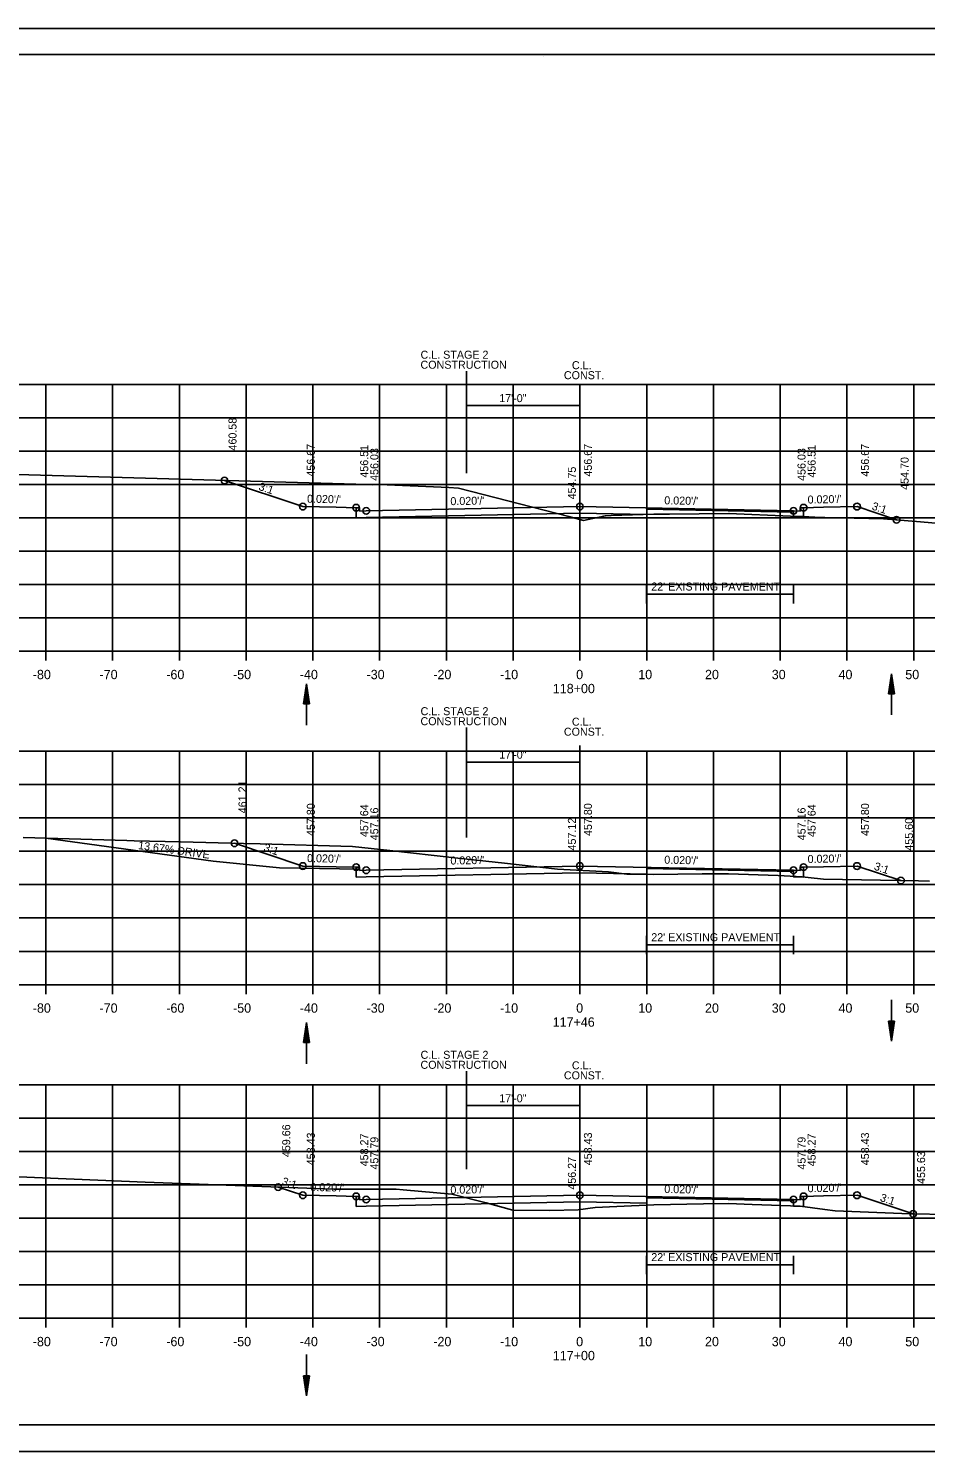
# Model space of a CAD drawing. Extents: x 1538688 to 1540766, y 656250 to 671912.
# Drawn here: x 1538775.6 to 1538910, y 658898 to 659111.3 of the extents above; entities that cross this region are included whole.
import ezdxf

# ---------------------------------------------------------------- set-up
doc = ezdxf.new("R2010")
doc.units = 0
for name, color, linetype in [('15', 7, 'Continuous'), ('16', 7, 'Continuous'), ('18', 7, 'Continuous'), ('20', 7, 'Continuous'), ('22', 7, 'Continuous'), ('26', 7, 'Continuous'), ('39', 7, 'Continuous'), ('41', 7, 'Continuous'), ('42', 7, 'Continuous'), ('7', 7, 'Continuous'), ('Borings', 7, 'Continuous'), ('Default', 7, 'Continuous'), ('Horizontal Alignment', 7, 'Continuous'), ('RipRap', 7, 'Continuous'), ('Wall Heights', 7, 'Continuous')]:
    doc.layers.add(name, color=color, linetype=linetype)

msp = doc.modelspace()

# ---------------------------------------------------------------- linework, layer by layer
at = {"layer": '15'}
for p, q in [((1538816.76, 659010.06), (1538817.21, 659013.06)), ((1538817.66, 659010.06), (1538817.21, 659013.06)), ((1538904.43, 659011.56), (1538904.88, 659014.56)), ((1538904.5, 659011.56), (1538904.88, 659014.06)), ((1538904.58, 659011.56), (1538904.88, 659013.54)), ((1538904.66, 659011.56), (1538904.88, 659013.04)), ((1538905.33, 659011.56), (1538904.88, 659014.56)), ((1538905.25, 659011.56), (1538904.88, 659014.06)), ((1538905.18, 659011.56), (1538904.88, 659013.54)), ((1538905.1, 659011.56), (1538904.88, 659013.04)), ((1538816.84, 659010.06), (1538817.21, 659012.56)), ((1538816.91, 659010.06), (1538817.21, 659012.04)), ((1538816.99, 659010.06), (1538817.21, 659011.54)), ((1538817.06, 659010.06), (1538817.21, 659011.03)), ((1538817.14, 659010.06), (1538817.21, 659010.53)), ((1538817.59, 659010.06), (1538817.21, 659012.56)), ((1538817.51, 659010.06), (1538817.21, 659012.04)), ((1538817.43, 659010.06), (1538817.21, 659011.54)), ((1538817.36, 659010.06), (1538817.21, 659011.03)), ((1538817.28, 659010.06), (1538817.21, 659010.53)), ((1538904.43, 659011.56), (1538905.33, 659011.56)), ((1538904.73, 659011.56), (1538904.88, 659012.53)), ((1538904.81, 659011.56), (1538904.88, 659012.03)), ((1538905.03, 659011.56), (1538904.88, 659012.53)), ((1538904.95, 659011.56), (1538904.88, 659012.03)), ((1538816.76, 659010.06), (1538817.66, 659010.06)), ((1538816.76, 658959.26), (1538817.21, 658962.26)), ((1538816.84, 658959.26), (1538817.21, 658961.76)), ((1538817.66, 658959.26), (1538817.21, 658962.26)), ((1538817.59, 658959.26), (1538817.21, 658961.76)), ((1538904.43, 658962.48), (1538904.88, 658959.48)), ((1538904.43, 658962.48), (1538905.33, 658962.48)), ((1538904.5, 658962.48), (1538904.88, 658959.98)), ((1538904.58, 658962.48), (1538904.88, 658960.5)), ((1538904.66, 658962.48), (1538904.88, 658961)), ((1538904.73, 658962.48), (1538904.88, 658961.5)), ((1538904.81, 658962.48), (1538904.88, 658962.01)), ((1538905.33, 658962.48), (1538904.88, 658959.48)), ((1538905.03, 658962.48), (1538904.88, 658961.5)), ((1538905.18, 658962.48), (1538904.88, 658960.5)), ((1538905.25, 658962.48), (1538904.88, 658959.98)), ((1538905.1, 658962.48), (1538904.88, 658961)), ((1538904.95, 658962.48), (1538904.88, 658962.01)), ((1538816.91, 658959.26), (1538817.21, 658961.24)), ((1538816.99, 658959.26), (1538817.21, 658960.74)), ((1538817.06, 658959.26), (1538817.21, 658960.23)), ((1538817.14, 658959.26), (1538817.21, 658959.73)), ((1538817.51, 658959.26), (1538817.21, 658961.24)), ((1538817.43, 658959.26), (1538817.21, 658960.74)), ((1538817.36, 658959.26), (1538817.21, 658960.23)), ((1538817.28, 658959.26), (1538817.21, 658959.73)), ((1538816.76, 658959.26), (1538817.66, 658959.26)), ((1538816.76, 658909.31), (1538817.21, 658906.31)), ((1538816.76, 658909.31), (1538817.66, 658909.31)), ((1538816.84, 658909.31), (1538817.21, 658906.81)), ((1538816.91, 658909.31), (1538817.21, 658907.33)), ((1538816.99, 658909.31), (1538817.21, 658907.83)), ((1538817.06, 658909.31), (1538817.21, 658908.33)), ((1538817.14, 658909.31), (1538817.21, 658908.84)), ((1538817.66, 658909.31), (1538817.21, 658906.31)), ((1538817.36, 658909.31), (1538817.21, 658908.33)), ((1538817.51, 658909.31), (1538817.21, 658907.33)), ((1538817.59, 658909.31), (1538817.21, 658906.81)), ((1538817.43, 658909.31), (1538817.21, 658907.83)), ((1538817.28, 658909.31), (1538817.21, 658908.84))]:
    msp.add_line(p, q, dxfattribs=at)
at = {"layer": '16'}
for p, q in [((1538778.18, 658989.9), (1538803.23, 658986.48)), ((1538803.23, 658986.48), (1538813.18, 658985.48)), ((1538813.18, 658985.48), (1538825.18, 658985.24))]:
    msp.add_line(p, q, dxfattribs=at)
at = {"layer": '18'}
for points in [[(1538758.03, 659044.87), (1538826.35, 659042.9), (1538827.13, 659042.88), (1538828.18, 659042.91), (1538838.56, 659042.47), (1538839.99, 659042.38), (1538856.52, 659038.14), (1538858.72, 659037.54), (1538861.75, 659038.2), (1538862.01, 659038.25), (1538862.87, 659038.27), (1538869.27, 659038.48), (1538871.6, 659038.5), (1538880.49, 659038.6), (1538880.51, 659038.59), (1538889.73, 659038.2), (1538891.52, 659038.11), (1538894.31, 659037.98), (1538894.34, 659037.98), (1538894.88, 659037.97), (1538903.66, 659037.79), (1538909.18, 659037.35), (1538912.62, 659037.05)], [(1538774.78, 658990), (1538790.29, 658989.57), (1538791.4, 658989.53), (1538798.34, 658989.35), (1538807.78, 658989.11), (1538810.26, 658989.04), (1538824.1, 658988.68), (1538829.73, 658988.07), (1538839.44, 658986.95), (1538846.89, 658986.14), (1538854.84, 658985.24), (1538862.44, 658984.84), (1538865.22, 658984.5), (1538869.19, 658984.47), (1538876.5, 658984.54), (1538880.45, 658984.58), (1538887.86, 658984.29), (1538891.46, 658984.12), (1538892.39, 658984.03), (1538894.69, 658983.75), (1538908.92, 658983.49), (1538910.56, 658983.46)], [(1538770.51, 658939.28), (1538793.03, 658938.35), (1538821.32, 658937.28), (1538829.04, 658937.27), (1538830.67, 658937.27), (1538831.68, 658937.18), (1538838.99, 658936.52), (1538844.15, 658935.22), (1538848.14, 658934.16), (1538853.69, 658934.1), (1538857.9, 658934.17), (1538860.46, 658934.53), (1538863.7, 658934.67), (1538869.23, 658934.96), (1538876.69, 658935.07), (1538880.42, 658935.12), (1538883.98, 658934.98), (1538891.18, 658934.72), (1538894.87, 658934.24), (1538896.42, 658934.04), (1538907.64, 658933.58), (1538913.47, 658933.49)]]:
    msp.add_lwpolyline(points, dxfattribs=at)
at = {"layer": '20'}
for points in [[(1538804.94, 659043.52), (1538816.67, 659039.61), (1538821.67, 659039.51), (1538824.67, 659039.45), (1538825.17, 659039.45), (1538825.18, 659038.95), (1538826.18, 659038.97), (1538858.18, 659039.61), (1538890.18, 659038.97), (1538891.18, 659038.95), (1538891.19, 659039.45), (1538891.69, 659039.45), (1538894.69, 659039.51), (1538899.69, 659039.61), (1538905.62, 659037.63)], [(1538806.43, 658989.14), (1538816.67, 658985.73), (1538821.67, 658985.63), (1538824.67, 658985.57), (1538825.17, 658985.57), (1538825.18, 658985.07), (1538826.18, 658985.09), (1538858.18, 658985.73), (1538890.18, 658985.09), (1538891.18, 658985.07), (1538891.19, 658985.57), (1538891.69, 658985.57), (1538894.69, 658985.63), (1538899.69, 658985.73), (1538906.27, 658983.54)], [(1538812.99, 658937.59), (1538816.67, 658936.37), (1538821.67, 658936.27), (1538824.67, 658936.21), (1538825.17, 658936.21), (1538825.18, 658935.71), (1538826.18, 658935.73), (1538858.18, 658936.37), (1538890.18, 658935.73), (1538891.18, 658935.71), (1538891.19, 658936.21), (1538891.69, 658936.21), (1538894.69, 658936.27), (1538899.69, 658936.37), (1538908.09, 658933.57)]]:
    msp.add_lwpolyline(points, dxfattribs=at)
at = {"layer": '22'}
for p, q in [((1538718.18, 659057.94), (1538998.18, 659057.94)), ((1538718.18, 659057.94), (1538998.18, 659057.94)), ((1538778.18, 659017.94), (1538778.18, 659057.94)), ((1538778.18, 659017.94), (1538778.18, 659057.94)), ((1538788.18, 659017.94), (1538788.18, 659057.94)), ((1538788.18, 659017.94), (1538788.18, 659057.94)), ((1538798.18, 659017.94), (1538798.18, 659057.94)), ((1538798.18, 659017.94), (1538798.18, 659057.94)), ((1538808.18, 659017.94), (1538808.18, 659057.94)), ((1538808.18, 659017.94), (1538808.18, 659057.94)), ((1538818.18, 659017.94), (1538818.18, 659057.94)), ((1538818.18, 659017.94), (1538818.18, 659057.94)), ((1538828.18, 659017.94), (1538828.18, 659057.94)), ((1538828.18, 659017.94), (1538828.18, 659057.94)), ((1538838.18, 659017.94), (1538838.18, 659057.94)), ((1538838.18, 659017.94), (1538838.18, 659057.94)), ((1538848.18, 659017.94), (1538848.18, 659057.94)), ((1538848.18, 659017.94), (1538848.18, 659057.94)), ((1538858.18, 659017.94), (1538858.18, 659057.94)), ((1538858.18, 659017.94), (1538858.18, 659057.94)), ((1538868.18, 659017.94), (1538868.18, 659057.94)), ((1538868.18, 659017.94), (1538868.18, 659057.94)), ((1538878.18, 659017.94), (1538878.18, 659057.94)), ((1538878.18, 659017.94), (1538878.18, 659057.94)), ((1538888.18, 659017.94), (1538888.18, 659057.94)), ((1538888.18, 659017.94), (1538888.18, 659057.94)), ((1538898.18, 659017.94), (1538898.18, 659057.94)), ((1538898.18, 659017.94), (1538898.18, 659057.94)), ((1538908.18, 659017.94), (1538908.18, 659057.94)), ((1538908.18, 659017.94), (1538908.18, 659057.94)), ((1538718.18, 659052.94), (1538998.18, 659052.94)), ((1538718.18, 659052.94), (1538998.18, 659052.94)), ((1538718.18, 659047.94), (1538998.18, 659047.94)), ((1538718.18, 659047.94), (1538998.18, 659047.94)), ((1538718.18, 659042.94), (1538998.18, 659042.94)), ((1538718.18, 659042.94), (1538998.18, 659042.94)), ((1538718.18, 659037.94), (1538998.18, 659037.94)), ((1538718.18, 659037.94), (1538998.18, 659037.94)), ((1538718.18, 659032.94), (1538998.18, 659032.94)), ((1538718.18, 659032.94), (1538998.18, 659032.94)), ((1538718.18, 659027.94), (1538998.18, 659027.94)), ((1538718.18, 659027.94), (1538998.18, 659027.94)), ((1538718.18, 659022.94), (1538998.18, 659022.94)), ((1538718.18, 659022.94), (1538998.18, 659022.94)), ((1538718.18, 659017.94), (1538998.18, 659017.94)), ((1538718.18, 659017.94), (1538998.18, 659017.94)), ((1538718.18, 659002.94), (1538998.18, 659002.94)), ((1538778.18, 658967.94), (1538778.18, 659002.94)), ((1538788.18, 658967.94), (1538788.18, 659002.94)), ((1538798.18, 658967.94), (1538798.18, 659002.94)), ((1538808.18, 658967.94), (1538808.18, 659002.94)), ((1538818.18, 658967.94), (1538818.18, 659002.94)), ((1538828.18, 658967.94), (1538828.18, 659002.94)), ((1538838.18, 658967.94), (1538838.18, 659002.94)), ((1538848.18, 658967.94), (1538848.18, 659002.94)), ((1538858.18, 658967.94), (1538858.18, 659002.94)), ((1538868.18, 658967.94), (1538868.18, 659002.94)), ((1538878.18, 658967.94), (1538878.18, 659002.94)), ((1538888.18, 658967.94), (1538888.18, 659002.94)), ((1538898.18, 658967.94), (1538898.18, 659002.94)), ((1538908.18, 658967.94), (1538908.18, 659002.94)), ((1538718.18, 658997.94), (1538998.18, 658997.94)), ((1538718.18, 658992.94), (1538998.18, 658992.94)), ((1538718.18, 658987.94), (1538998.18, 658987.94)), ((1538718.18, 658982.94), (1538998.18, 658982.94)), ((1538718.18, 658977.94), (1538998.18, 658977.94)), ((1538718.18, 658972.94), (1538998.18, 658972.94)), ((1538718.18, 658967.94), (1538998.18, 658967.94)), ((1538718.18, 658952.94), (1538998.18, 658952.94)), ((1538778.18, 658917.94), (1538778.18, 658952.94)), ((1538788.18, 658917.94), (1538788.18, 658952.94)), ((1538798.18, 658917.94), (1538798.18, 658952.94)), ((1538808.18, 658917.94), (1538808.18, 658952.94)), ((1538818.18, 658917.94), (1538818.18, 658952.94)), ((1538828.18, 658917.94), (1538828.18, 658952.94)), ((1538838.18, 658917.94), (1538838.18, 658952.94)), ((1538848.18, 658917.94), (1538848.18, 658952.94)), ((1538858.18, 658917.94), (1538858.18, 658952.94)), ((1538868.18, 658917.94), (1538868.18, 658952.94)), ((1538878.18, 658917.94), (1538878.18, 658952.94)), ((1538888.18, 658917.94), (1538888.18, 658952.94)), ((1538898.18, 658917.94), (1538898.18, 658952.94)), ((1538908.18, 658917.94), (1538908.18, 658952.94)), ((1538718.18, 658947.94), (1538998.18, 658947.94)), ((1538718.18, 658942.94), (1538998.18, 658942.94)), ((1538718.18, 658937.94), (1538998.18, 658937.94)), ((1538718.18, 658932.94), (1538998.18, 658932.94)), ((1538718.18, 658927.94), (1538998.18, 658927.94)), ((1538718.18, 658922.94), (1538998.18, 658922.94)), ((1538718.18, 658917.94), (1538998.18, 658917.94))]:
    msp.add_line(p, q, dxfattribs=at)
at = {"layer": '26'}
for p, q in [((1538687.78, 659111.29), (1539021.11, 659111.29)), ((1538687.78, 658897.96), (1539021.11, 658897.96))]:
    msp.add_line(p, q, dxfattribs=at)
msp.add_lwpolyline([(1538687.77, 659111.29), (1539021.11, 659111.29), (1539021.11, 658897.95), (1538687.77, 658897.95)], close=True, dxfattribs=at)
for centre in [(1538804.94, 659043.52), (1538816.67, 659039.61), (1538824.67, 659039.45), (1538826.18, 659038.97), (1538858.18, 659039.61), (1538890.18, 659038.97), (1538891.69, 659039.45), (1538899.69, 659039.61), (1538905.62, 659037.63), (1538806.43, 658989.14), (1538816.67, 658985.73), (1538824.67, 658985.57), (1538826.18, 658985.09), (1538858.18, 658985.73), (1538890.18, 658985.09), (1538891.69, 658985.57), (1538899.69, 658985.73), (1538906.27, 658983.54), (1538812.99, 658937.59), (1538816.67, 658936.37), (1538824.67, 658936.21), (1538826.18, 658935.73), (1538858.18, 658936.37), (1538890.18, 658935.73), (1538891.69, 658936.21), (1538899.69, 658936.37), (1538908.09, 658933.57)]:
    msp.add_circle(centre, 0.5, dxfattribs=at)
at = {"layer": '39'}
for p, q in [((1538817.21, 659006.87), (1538817.21, 659013.06)), ((1538904.88, 659008.37), (1538904.88, 659014.56)), ((1538904.88, 658965.67), (1538904.88, 658959.48)), ((1538817.21, 658956.07), (1538817.21, 658962.26)), ((1538817.21, 658912.5), (1538817.21, 658906.31))]:
    msp.add_line(p, q, dxfattribs=at)
at = {"layer": '7'}
for p, q in [((1538868.17, 659027.84), (1538868.17, 659025.09)), ((1538890.17, 659027.84), (1538890.17, 659025.09)), ((1538890.17, 659026.47), (1538868.17, 659026.47)), ((1538868.17, 658975.28), (1538868.17, 658972.53)), ((1538890.17, 658975.28), (1538890.17, 658972.53)), ((1538890.17, 658973.9), (1538868.17, 658973.9)), ((1538868.17, 658927.31), (1538868.17, 658924.56)), ((1538890.17, 658925.93), (1538868.17, 658925.93)), ((1538890.17, 658927.31), (1538890.17, 658924.56))]:
    msp.add_line(p, q, dxfattribs=at)
at = {"layer": 'Borings'}
for p, q in [((1538718.18, 659017.94), (1538998.18, 659017.94)), ((1538778.18, 659016.54), (1538778.18, 659017.94)), ((1538788.18, 659016.54), (1538788.18, 659017.94)), ((1538798.18, 659016.54), (1538798.18, 659017.94)), ((1538808.18, 659016.54), (1538808.18, 659017.94)), ((1538818.18, 659016.54), (1538818.18, 659017.94)), ((1538828.18, 659016.54), (1538828.18, 659017.94)), ((1538838.18, 659016.54), (1538838.18, 659017.94)), ((1538848.18, 659016.54), (1538848.18, 659017.94)), ((1538858.18, 659016.54), (1538858.18, 659017.94)), ((1538868.18, 659016.54), (1538868.18, 659017.94)), ((1538878.18, 659016.54), (1538878.18, 659017.94)), ((1538888.18, 659016.54), (1538888.18, 659017.94)), ((1538898.18, 659016.54), (1538898.18, 659017.94)), ((1538908.18, 659016.54), (1538908.18, 659017.94)), ((1538718.18, 658967.94), (1538998.18, 658967.94)), ((1538778.18, 658966.54), (1538778.18, 658967.94)), ((1538788.18, 658966.54), (1538788.18, 658967.94)), ((1538798.18, 658966.54), (1538798.18, 658967.94)), ((1538808.18, 658966.54), (1538808.18, 658967.94)), ((1538818.18, 658966.54), (1538818.18, 658967.94)), ((1538828.18, 658966.54), (1538828.18, 658967.94)), ((1538838.18, 658966.54), (1538838.18, 658967.94)), ((1538848.18, 658966.54), (1538848.18, 658967.94)), ((1538858.18, 658966.54), (1538858.18, 658967.94)), ((1538868.18, 658966.54), (1538868.18, 658967.94)), ((1538878.18, 658966.54), (1538878.18, 658967.94)), ((1538888.18, 658966.54), (1538888.18, 658967.94)), ((1538898.18, 658966.54), (1538898.18, 658967.94)), ((1538908.18, 658966.54), (1538908.18, 658967.94)), ((1538718.18, 658917.94), (1538998.18, 658917.94)), ((1538778.18, 658916.54), (1538778.18, 658917.94)), ((1538788.18, 658916.54), (1538788.18, 658917.94)), ((1538798.18, 658916.54), (1538798.18, 658917.94)), ((1538808.18, 658916.54), (1538808.18, 658917.94)), ((1538818.18, 658916.54), (1538818.18, 658917.94)), ((1538828.18, 658916.54), (1538828.18, 658917.94)), ((1538838.18, 658916.54), (1538838.18, 658917.94)), ((1538848.18, 658916.54), (1538848.18, 658917.94)), ((1538858.18, 658916.54), (1538858.18, 658917.94)), ((1538868.18, 658916.54), (1538868.18, 658917.94)), ((1538878.18, 658916.54), (1538878.18, 658917.94)), ((1538888.18, 658916.54), (1538888.18, 658917.94)), ((1538898.18, 658916.54), (1538898.18, 658917.94)), ((1538908.18, 658916.54), (1538908.18, 658917.94))]:
    msp.add_line(p, q, dxfattribs=at)
at = {"layer": 'Default'}
for p, q in [((1538841.17, 659059.94), (1538841.17, 659044.6)), ((1538858.18, 659057.26), (1538858.18, 659052.26)), ((1538858.18, 659054.76), (1538841.17, 659054.76)), ((1538841.17, 659006.5), (1538841.17, 658990.03)), ((1538858.18, 659003.82), (1538858.18, 658998.82)), ((1538858.18, 659001.32), (1538841.17, 659001.32)), ((1538841.17, 658954.98), (1538841.17, 658940.26)), ((1538858.18, 658952.31), (1538858.18, 658947.31)), ((1538858.18, 658949.81), (1538841.17, 658949.81))]:
    msp.add_line(p, q, dxfattribs=at)
at = {"layer": 'RipRap'}
for p, q in [((1538700.18, 659107.4), (1539016.36, 659107.4)), ((1538852.7, 659107.14), (1538852.7, 659107.14)), ((1538852.7, 659107.14), (1538852.7, 659107.14)), ((1539016.36, 658901.94), (1538700.18, 658901.94))]:
    msp.add_line(p, q, dxfattribs=at)
at = {"layer": 'Wall Heights'}
for points in [[(1538891.69, 659039.45), (1538891.69, 659037.95), (1538890.18, 659037.97), (1538890.18, 659037.97), (1538890.18, 659038.8), (1538868.18, 659039.24), (1538868.18, 659038.41), (1538858.18, 659038.61), (1538826.18, 659037.97), (1538824.67, 659037.95), (1538824.67, 659039.45)], [(1538891.69, 658985.57), (1538891.69, 658984.07), (1538890.18, 658984.09), (1538890.18, 658984.09), (1538890.18, 658984.92), (1538868.18, 658985.36), (1538868.18, 658984.53), (1538858.18, 658984.73), (1538826.18, 658984.09), (1538824.67, 658984.07), (1538824.67, 658985.57)], [(1538891.69, 658936.21), (1538891.69, 658934.71), (1538890.18, 658934.73), (1538890.18, 658934.73), (1538890.18, 658935.56), (1538868.18, 658936), (1538868.18, 658935.17), (1538858.18, 658935.37), (1538826.18, 658934.73), (1538824.67, 658934.71), (1538824.67, 658936.21)]]:
    msp.add_lwpolyline(points, dxfattribs=at)

# ---------------------------------------------------------------- texts
at = {"layer": '16'}
msp.add_text('13.67% DRIVE', height=1.2, rotation=352.2174, dxfattribs=at).set_placement((1538791.95, 658988.28))
at = {"layer": '41'}
for s, p in [('460.58', (1538806.74, 659048.02)), ('456.67', (1538818.47, 659044.11)), ('456.67', (1538859.98, 659044.11)), ('456.67', (1538901.49, 659044.11)), ('456.51', (1538826.47, 659043.95)), ('456.03', (1538827.98, 659043.47)), ('456.03', (1538891.98, 659043.47)), ('456.51', (1538893.49, 659043.95)), ('454.70', (1538907.42, 659042.13)), ('454.75', (1538857.58, 659040.69)), ('461.21', (1538808.23, 658993.64)), ('457.80', (1538818.47, 658990.23)), ('457.64', (1538826.47, 658990.07)), ('457.16', (1538827.98, 658989.59)), ('457.80', (1538859.98, 658990.23)), ('457.16', (1538891.98, 658989.59)), ('457.64', (1538893.49, 658990.07)), ('457.80', (1538901.49, 658990.23)), ('457.12', (1538857.58, 658988.06)), ('455.60', (1538908.07, 658988.04)), ('459.66', (1538814.79, 658942.09)), ('458.43', (1538818.47, 658940.87)), ('458.27', (1538826.47, 658940.71)), ('457.79', (1538827.98, 658940.23)), ('458.43', (1538859.98, 658940.87)), ('457.79', (1538891.98, 658940.23)), ('458.27', (1538893.49, 658940.71)), ('458.43', (1538901.49, 658940.87)), ('455.63', (1538909.89, 658938.07)), ('456.27', (1538857.58, 658937.21))]:
    msp.add_text(s, height=1.2, rotation=90, dxfattribs=at).set_placement(p)
at = {"layer": '42'}
for s, rotation, p in [('3:1', 341.5651, (1538809.96, 659042.14)), ("0.020'/'", 358.8542, (1538817.3, 659040.2)), ("0.020'/'", 1.1458, (1538838.79, 659039.82)), ("0.020'/'", 358.8542, (1538870.81, 659039.96)), ("0.020'/'", 1.1458, (1538892.3, 659040.06)), ('3:1', 341.5651, (1538901.81, 659039.2)), ('3:1', 341.5651, (1538810.71, 658988.01)), ("0.020'/'", 358.8542, (1538817.3, 658986.32)), ("0.020'/'", 1.1458, (1538838.79, 658985.94)), ("0.020'/'", 358.8542, (1538870.81, 658986.08)), ("0.020'/'", 1.1458, (1538892.3, 658986.18)), ('3:1', 341.5651, (1538902.14, 658985.21)), ('3:1', 341.5651, (1538813.43, 658937.98)), ("0.020'/'", 358.8542, (1538817.78, 658937.01)), ("0.020'/'", 1.1458, (1538892.3, 658936.82)), ("0.020'/'", 1.1458, (1538838.79, 658936.58)), ("0.020'/'", 358.8542, (1538870.81, 658936.72)), ('3:1', 341.5651, (1538903.05, 658935.54))]:
    msp.add_text(s, height=1.2, rotation=rotation, dxfattribs=at).set_placement(p)
at = {"layer": '7'}
for p in [(1538868.87, 659027.03), (1538868.87, 658974.46), (1538868.87, 658926.5)]:
    msp.add_text("22' EXISTING PAVEMENT", height=1.2, dxfattribs=at).set_placement(p)
at = {"layer": 'Default'}
for s, p in [('C.L. STAGE 2', (1538834.31, 659061.78)), ('CONSTRUCTION', (1538834.3, 659060.28)), ('CONST.', (1538855.78, 659058.71)), ('C.L.', (1538856.98, 659060.21)), ('17\'-0"', (1538846.09, 659055.27)), ('C.L. STAGE 2', (1538834.31, 659008.34)), ('CONSTRUCTION', (1538834.3, 659006.84)), ('CONST.', (1538855.78, 659005.27)), ('C.L.', (1538856.98, 659006.77)), ('17\'-0"', (1538846.09, 659001.82)), ('C.L. STAGE 2', (1538834.31, 658956.83)), ('CONSTRUCTION', (1538834.3, 658955.33)), ('C.L.', (1538856.98, 658955.25)), ('CONST.', (1538855.78, 658953.75)), ('17\'-0"', (1538846.09, 658950.31))]:
    msp.add_text(s, height=1.2, dxfattribs=at).set_placement(p)
at = {"layer": 'Horizontal Alignment'}
for s, p in [('-80', (1538776.22, 659013.74)), ('-70', (1538786.22, 659013.74)), ('-60', (1538796.22, 659013.74)), ('-50', (1538806.22, 659013.74)), ('-40', (1538816.22, 659013.74)), ('-30', (1538826.22, 659013.74)), ('-20', (1538836.22, 659013.74)), ('-10', (1538846.22, 659013.74)), ('0', (1538857.62, 659013.74)), ('10', (1538866.92, 659013.74)), ('20', (1538876.92, 659013.74)), ('30', (1538886.92, 659013.74)), ('40', (1538896.92, 659013.74)), ('50', (1538906.92, 659013.74)), ('118+00', (1538854.12, 659011.64)), ('-80', (1538776.22, 658963.74)), ('-70', (1538786.22, 658963.74)), ('-60', (1538796.22, 658963.74)), ('-50', (1538806.22, 658963.74)), ('-40', (1538816.22, 658963.74)), ('-30', (1538826.22, 658963.74)), ('-20', (1538836.22, 658963.74)), ('-10', (1538846.22, 658963.74)), ('0', (1538857.62, 658963.74)), ('10', (1538866.92, 658963.74)), ('20', (1538876.92, 658963.74)), ('30', (1538886.92, 658963.74)), ('40', (1538896.92, 658963.74)), ('50', (1538906.92, 658963.74)), ('117+46', (1538854.1, 658961.64)), ('-80', (1538776.22, 658913.74)), ('-70', (1538786.22, 658913.74)), ('-60', (1538796.22, 658913.74)), ('-50', (1538806.22, 658913.74)), ('-40', (1538816.22, 658913.74)), ('-30', (1538826.22, 658913.74)), ('-20', (1538836.22, 658913.74)), ('-10', (1538846.22, 658913.74)), ('0', (1538857.62, 658913.74)), ('10', (1538866.92, 658913.74)), ('20', (1538876.92, 658913.74)), ('30', (1538886.92, 658913.74)), ('40', (1538896.92, 658913.74)), ('50', (1538906.92, 658913.74)), ('117+00', (1538854.12, 658911.64))]:
    msp.add_text(s, height=1.4, dxfattribs=at).set_placement(p)

doc.saveas('drawing.dxf')
